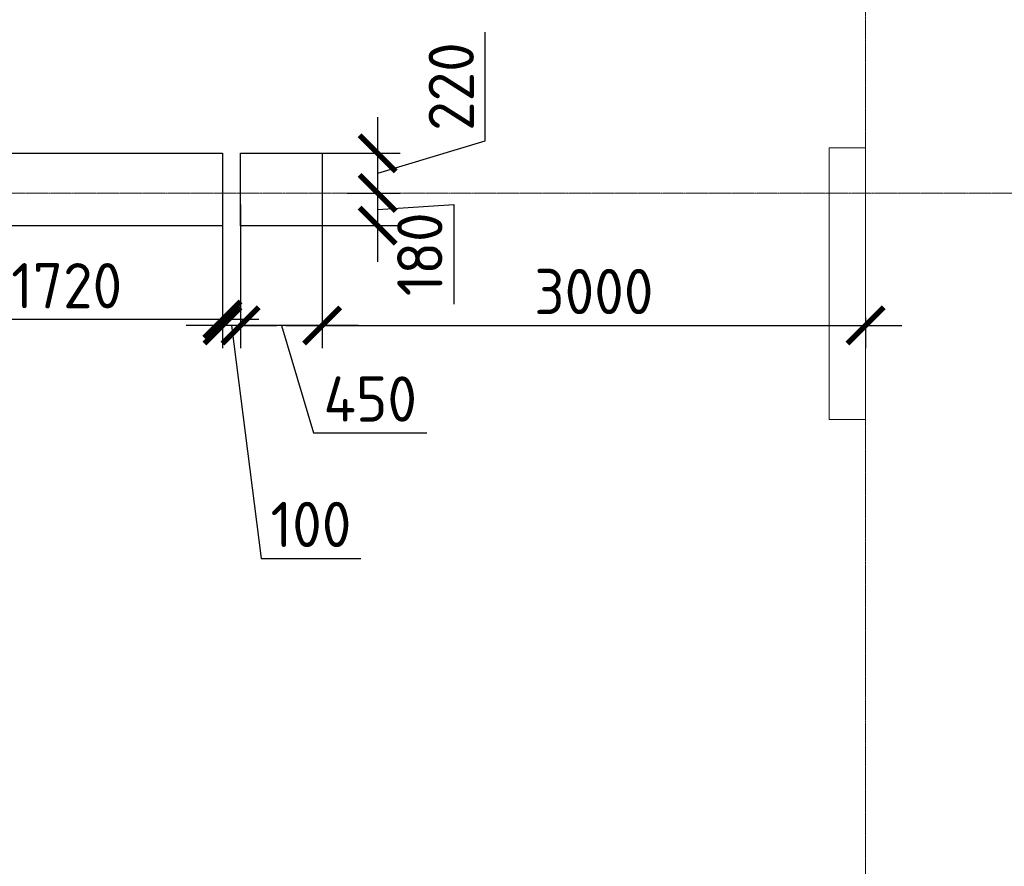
# Model space of a CAD drawing. Header units: millimetres. Extents: x -42044588 to 856694, y -806701 to 941911.
# Tile 780 of 1056: x -173939 to -168504, y -236230 to -231554. Entities that reach past the tile are written whole.
import ezdxf

# ---------------------------------------------------------------- set-up
doc = ezdxf.new("R2010")
doc.units = ezdxf.units.MM
for name, pattern in [('______5', [1100, 800, -100, 100, -100]), ('DASHED', [7, 5, -2, 0]), ('осевая', [50.8, 31.75, -6.35, 6.35, -6.35])]:
    doc.linetypes.add(name, pattern=pattern)
doc.layers.add('Колонна_ бетон', color=7, linetype='Continuous', lineweight=50, true_color=0xb4b496)
for name, color, linetype, lineweight in [('Оси', 40, '______5', 18), ('Перекрытие ж_бетон', 1, 'Continuous', 30), ('РАЗМЕРЫ', 1, 'Continuous', 9)]:
    doc.layers.add(name, color=color, linetype=linetype, lineweight=lineweight)
doc.styles.add('GOST-2.304_Type-B', font='GOST_Common.ttf')
doc.dimstyles.new('СПДС', dxfattribs={"dimscale": 100, "dimtxt": 2.5, "dimasz": 2, "dimexe": 1.25, "dimexo": 0, "dimtad": 1, "dimdec": 0, "dimrnd": 5, "dimtxsty": 'GOST-2.304_Type-B', "dimblk": 'ARCHTICK', "dimcen": 2.5, "dimdle": 2, "dimclrd": 1, "dimclre": 1, "dimclrt": 1, "dimadec": 0, "dimazin": 2, "dimtfac": 0.75, "dimtdec": 0, "dimtmove": 1, "dimatfit": 3, "dimfxl": 0, "dimtolj": 1, "dimarcsym": 0})

# ---------------------------------------------------------------- blocks, each defined once
blk = doc.blocks.new('оси блок 2')
at = {"layer": 'Оси', "color": 16, "linetype": 'осевая', "lineweight": 0, "ltscale": 0.25, "transparency": 33554687}
for p, q in [((-58604.7, -322543), (-58604.7, -347914.1)), ((-89822.3, -337801.3), (-37238.5, -337801.3))]:
    blk.add_line(p, q, dxfattribs=at)
blk = doc.blocks.new('подложка стн 1-го этажа')
at = {"layer": 'Колонна_ бетон', "color": 252, "linetype": 'DASHED', "lineweight": 0, "ltscale": 0.5, "true_color": 0x939598, "transparency": 33554687}
for p, q in [((35143.8, 14861.8, -200), (34943.8, 14861.8, -200)), ((34943.8, 13361.8, -200), (34943.8, 14861.8, -200)), ((34943.8, 14861.8, -200), (34943.8, 14861.8, -200)), ((35143.8, 14861.8, -200), (35143.8, 14861.8, -200)), ((35143.8, 14861.8, -200), (35143.8, 13361.8, -200)), ((34943.8, 13361.8, -200), (34943.8, 13361.8, -200)), ((35143.8, 13361.8, -200), (34943.8, 13361.8, -200)), ((35143.8, 13361.8, -200), (35143.8, 13361.8, -200))]:
    blk.add_line(p, q, dxfattribs=at)
blk = doc.blocks.new('_ArchTick')
at = {"color": 0, "linetype": 'ByBlock', "const_width": 0.15}
blk.add_lwpolyline([(-0.5, -0.5), (0.5, 0.5)], dxfattribs=at)
blk = doc.blocks.new('*D3153')
at = {"layer": 'DEFPOINTS', "color": 0, "transparency": 16777216}
for p in [(-172719.5, -232575.2), (-172269.5, -232575.2), (-172719.5, -233242.9)]:
    blk.add_point(p, dxfattribs=at)
at = {"layer": 'РАЗМЕРЫ', "color": 1, "lineweight": -2, "transparency": 16777216}
for p, q in [((-172719.5, -232575.2), (-172719.5, -233367.9)), ((-172269.5, -232575.2), (-172269.5, -233367.9)), ((-172069.5, -233242.9), (-172919.5, -233242.9)), ((-172494.5, -233242.9), (-172316.4, -233836.6)), ((-172316.4, -233836.6), (-171691.4, -233836.6))]:
    blk.add_line(p, q, dxfattribs=at)
at = {"layer": 'РАЗМЕРЫ', "color": 1, "lineweight": -2, "transparency": 16777216, "xscale": 200, "yscale": 200, "zscale": 200, "rotation": 180}
blk.add_blockref('_ArchTick', (-172719.5, -233242.9), dxfattribs=at)
at = {"layer": 'РАЗМЕРЫ', "color": 1, "lineweight": -2, "transparency": 16777216, "xscale": 200, "yscale": 200, "zscale": 200}
blk.add_blockref('_ArchTick', (-172269.5, -233242.9), dxfattribs=at)
at = {"layer": 'РАЗМЕРЫ', "color": 1, "lineweight": 0, "transparency": 16777216, "insert": (-172003.9, -233649.1), "char_height": 250, "attachment_point": 5, "style": 'GOST-2.304_Type-B'}
blk.add_mtext('\\A1;450', dxfattribs=at)
blk = doc.blocks.new('*D3154')
at = {"layer": 'DEFPOINTS', "color": 0, "transparency": 16777216}
for p in [(-172130.5, -232511.7), (-171962.8, -232511.7), (-172550.1, -232691.7)]:
    blk.add_point(p, dxfattribs=at)
at = {"layer": 'РАЗМЕРЫ', "color": 1, "lineweight": -2, "transparency": 16777216}
for p, q in [((-171962.8, -232891.7), (-171962.8, -232311.7)), ((-172130.5, -232511.7), (-171837.8, -232511.7)), ((-171962.8, -232601.7), (-171542.5, -232574.7)), ((-171542.5, -232574.7), (-171542.5, -233124.7)), ((-172550.1, -232691.7), (-171837.8, -232691.7))]:
    blk.add_line(p, q, dxfattribs=at)
at = {"layer": 'РАЗМЕРЫ', "color": 1, "lineweight": -2, "transparency": 16777216, "xscale": 200, "yscale": 200, "zscale": 200}
for p, rotation in [((-171962.8, -232511.7), 90), ((-171962.8, -232691.7), 270)]:
    blk.add_blockref('_ArchTick', p, dxfattribs=dict(at, rotation=rotation))
at = {"layer": 'РАЗМЕРЫ', "color": 1, "lineweight": 0, "transparency": 16777216, "insert": (-171730, -232849.7), "char_height": 250, "attachment_point": 5, "rotation": 90, "style": 'GOST-2.304_Type-B'}
blk.add_mtext('\\A1;180', dxfattribs=at)
blk = doc.blocks.new('*D3300')
at = {"layer": 'DEFPOINTS', "color": 0, "transparency": 16777216}
for p in [(-172269.5, -232575.2), (-169269.5, -233198.1), (-169269.5, -233242.9)]:
    blk.add_point(p, dxfattribs=at)
at = {"layer": 'РАЗМЕРЫ', "color": 1, "lineweight": -2, "transparency": 16777216}
for p, q in [((-172269.5, -232575.2), (-172269.5, -233367.9)), ((-169269.5, -233198.1), (-169269.5, -233367.9)), ((-172469.5, -233242.9), (-169069.5, -233242.9))]:
    blk.add_line(p, q, dxfattribs=at)
at = {"layer": 'РАЗМЕРЫ', "color": 1, "lineweight": -2, "transparency": 16777216, "xscale": 200, "yscale": 200, "zscale": 200, "rotation": 180}
blk.add_blockref('_ArchTick', (-172269.5, -233242.9), dxfattribs=at)
at = {"layer": 'РАЗМЕРЫ', "color": 1, "lineweight": -2, "transparency": 16777216, "xscale": 200, "yscale": 200, "zscale": 200}
blk.add_blockref('_ArchTick', (-169269.5, -233242.9), dxfattribs=at)
at = {"layer": 'РАЗМЕРЫ', "color": 1, "lineweight": 0, "transparency": 16777216, "insert": (-170769.5, -233055.4), "char_height": 250, "attachment_point": 5, "style": 'GOST-2.304_Type-B'}
blk.add_mtext('\\A1;3000', dxfattribs=at)
blk = doc.blocks.new('*D3181')
at = {"layer": 'DEFPOINTS', "color": 0, "transparency": 16777216}
for p in [(-172274.5, -232291.7), (-171962.8, -232291.7), (-172130.5, -232511.7)]:
    blk.add_point(p, dxfattribs=at)
at = {"layer": 'РАЗМЕРЫ', "color": 1, "lineweight": -2, "transparency": 16777216}
for p, q in [((-171369.1, -232223.6), (-171369.1, -231623.6)), ((-171962.8, -232711.7), (-171962.8, -232091.7)), ((-171962.8, -232401.7), (-171369.1, -232223.6)), ((-172274.5, -232291.7), (-171837.8, -232291.7)), ((-172130.5, -232511.7), (-171837.8, -232511.7))]:
    blk.add_line(p, q, dxfattribs=at)
at = {"layer": 'РАЗМЕРЫ', "color": 1, "lineweight": -2, "transparency": 16777216, "xscale": 200, "yscale": 200, "zscale": 200}
for p, rotation in [((-171962.8, -232291.7), 90), ((-171962.8, -232511.7), 270)]:
    blk.add_blockref('_ArchTick', p, dxfattribs=dict(at, rotation=rotation))
at = {"layer": 'РАЗМЕРЫ', "color": 1, "lineweight": 0, "transparency": 16777216, "insert": (-171556.6, -231923.6), "char_height": 250, "attachment_point": 5, "rotation": 90, "style": 'GOST-2.304_Type-B'}
blk.add_mtext('\\A1;220', dxfattribs=at)
blk = doc.blocks.new('*D3217')
at = {"layer": 'DEFPOINTS', "color": 0, "transparency": 16777216}
for p in [(-172719.5, -232575.2), (-172819.3, -232691.7), (-172819.3, -233242.9)]:
    blk.add_point(p, dxfattribs=at)
at = {"layer": 'РАЗМЕРЫ', "color": 1, "lineweight": -2, "transparency": 16777216}
for p, q in [((-172719.5, -232575.2), (-172719.5, -233367.9)), ((-172819.3, -232691.7), (-172819.3, -233367.9)), ((-172819.3, -233242.9), (-173019.3, -233242.9)), ((-172719.5, -233242.9), (-172819.3, -233242.9)), ((-172719.5, -233242.9), (-172819.3, -233242.9)), ((-172769.4, -233242.9), (-172606, -234529.3)), ((-172719.5, -233242.9), (-172519.5, -233242.9)), ((-172606, -234529.3), (-172056, -234529.3))]:
    blk.add_line(p, q, dxfattribs=at)
at = {"layer": 'РАЗМЕРЫ', "color": 1, "lineweight": -2, "transparency": 16777216, "xscale": 200, "yscale": 200, "zscale": 200}
blk.add_blockref('_ArchTick', (-172819.3, -233242.9), dxfattribs=at)
at = {"layer": 'РАЗМЕРЫ', "color": 1, "lineweight": -2, "transparency": 16777216, "xscale": 200, "yscale": 200, "zscale": 200, "rotation": 180}
blk.add_blockref('_ArchTick', (-172719.5, -233242.9), dxfattribs=at)
at = {"layer": 'РАЗМЕРЫ', "color": 1, "lineweight": 0, "transparency": 16777216, "insert": (-172331, -234341.8), "char_height": 250, "attachment_point": 5, "style": 'GOST-2.304_Type-B'}
blk.add_mtext('\\A1;100', dxfattribs=at)
blk = doc.blocks.new('*D3218')
at = {"layer": 'DEFPOINTS', "color": 0, "transparency": 16777216}
for p in [(-174539.3, -232635.8), (-172819.4, -232771.7), (-174539.3, -233210.8)]:
    blk.add_point(p, dxfattribs=at)
at = {"layer": 'РАЗМЕРЫ', "color": 1, "lineweight": -2, "transparency": 16777216}
for p, q in [((-174539.3, -232635.8), (-174539.3, -233335.8)), ((-172819.4, -232771.7), (-172819.4, -233335.8)), ((-172619.4, -233210.8), (-174739.3, -233210.8))]:
    blk.add_line(p, q, dxfattribs=at)
at = {"layer": 'РАЗМЕРЫ', "color": 1, "lineweight": -2, "transparency": 16777216, "xscale": 200, "yscale": 200, "zscale": 200, "rotation": 180}
blk.add_blockref('_ArchTick', (-174539.3, -233210.8), dxfattribs=at)
at = {"layer": 'РАЗМЕРЫ', "color": 1, "lineweight": -2, "transparency": 16777216, "xscale": 200, "yscale": 200, "zscale": 200}
blk.add_blockref('_ArchTick', (-172819.4, -233210.8), dxfattribs=at)
at = {"layer": 'РАЗМЕРЫ', "color": 1, "lineweight": 0, "transparency": 16777216, "insert": (-173679.4, -233023.3), "char_height": 250, "attachment_point": 5, "style": 'GOST-2.304_Type-B'}
blk.add_mtext('\\A1;1720', dxfattribs=at)
blk = doc.blocks.new('блочина')
at = {"layer": 'Перекрытие ж_бетон', "color": 4}
for points in [[(125443, 55599.6), (125443, 55999.6), (127163, 55999.6), (127163, 55599.6)], [(127262.8, 55599.6), (127262.8, 55999.6), (127712.8, 55999.6), (127712.8, 55599.6)]]:
    blk.add_lwpolyline(points, close=True, dxfattribs=at)

msp = doc.modelspace()

# ---------------------------------------------------------------- block references
for name, p in [('подложка стн 1-го этажа', (-204413.612, -247123.487, 560)), ('блочина', (-299982.367, -288291.338))]:
    msp.add_blockref(name, p)
at = {"layer": 'РАЗМЕРЫ'}
msp.add_blockref('оси блок 2', (-110664.971, 105289.629), dxfattribs=at)

# ---------------------------------------------------------------- dimensions: what is measured, and where the dimension line sits
at = {"layer": 'РАЗМЕРЫ', "lineweight": 0}
dim = msp.add_linear_dim(base=(-171962.847, -232291.693), p1=(-172130.532, -232511.693), p2=(-172274.464, -232291.693), angle=90, dimstyle='СПДС', override={"dimrnd": 5}, dxfattribs=at)
dim.commit()
dim.dimension.update_dxf_attribs({"geometry": '*D3181', "text_midpoint": (-171556.597, -232161.068)})
dim = msp.add_linear_dim(base=(-171962.847, -232511.693), p1=(-172550.086, -232691.693), p2=(-172130.532, -232511.693), angle=90, dimstyle='СПДС', override={"dimrnd": 5}, dxfattribs=at)
dim.commit()
dim.dimension.update_dxf_attribs({"geometry": '*D3154', "text_midpoint": (-171542.467, -232637.236), "dimtype": 160})
dim = msp.add_linear_dim(base=(-172819.343, -233242.876), p1=(-172719.547, -232575.183), p2=(-172819.343, -232691.693), dimstyle='СПДС', override={"dimrnd": 5}, dxfattribs=at)
dim.commit()
dim.dimension.update_dxf_attribs({"geometry": '*D3217', "text_midpoint": (-172543.475, -234529.288), "dimtype": 160})
for base, p2, picture, middle in [((-172719.547, -233242.876), (-172719.547, -232575.183), '*D3153', (-172253.921, -233649.126)), ((-169269.547, -233242.876), (-169269.547, -233198.134), '*D3300', (-170769.546, -233055.376))]:
    dim = msp.add_linear_dim(base=base, p1=(-172269.545, -232575.183), p2=p2, dimstyle='СПДС', override={"dimrnd": 5}, dxfattribs=at)
    dim.commit()
    dim.dimension.update_dxf_attribs({"geometry": picture, "text_midpoint": middle})
dim = msp.add_linear_dim(base=(-174539.343, -233210.802), p1=(-172819.449, -232771.693), p2=(-174539.343, -232635.788), dimstyle='СПДС', dxfattribs=at)
dim.commit()
dim.dimension.update_dxf_attribs({"geometry": '*D3218', "text_midpoint": (-173679.396, -233023.302)})

doc.saveas('drawing.dxf')
